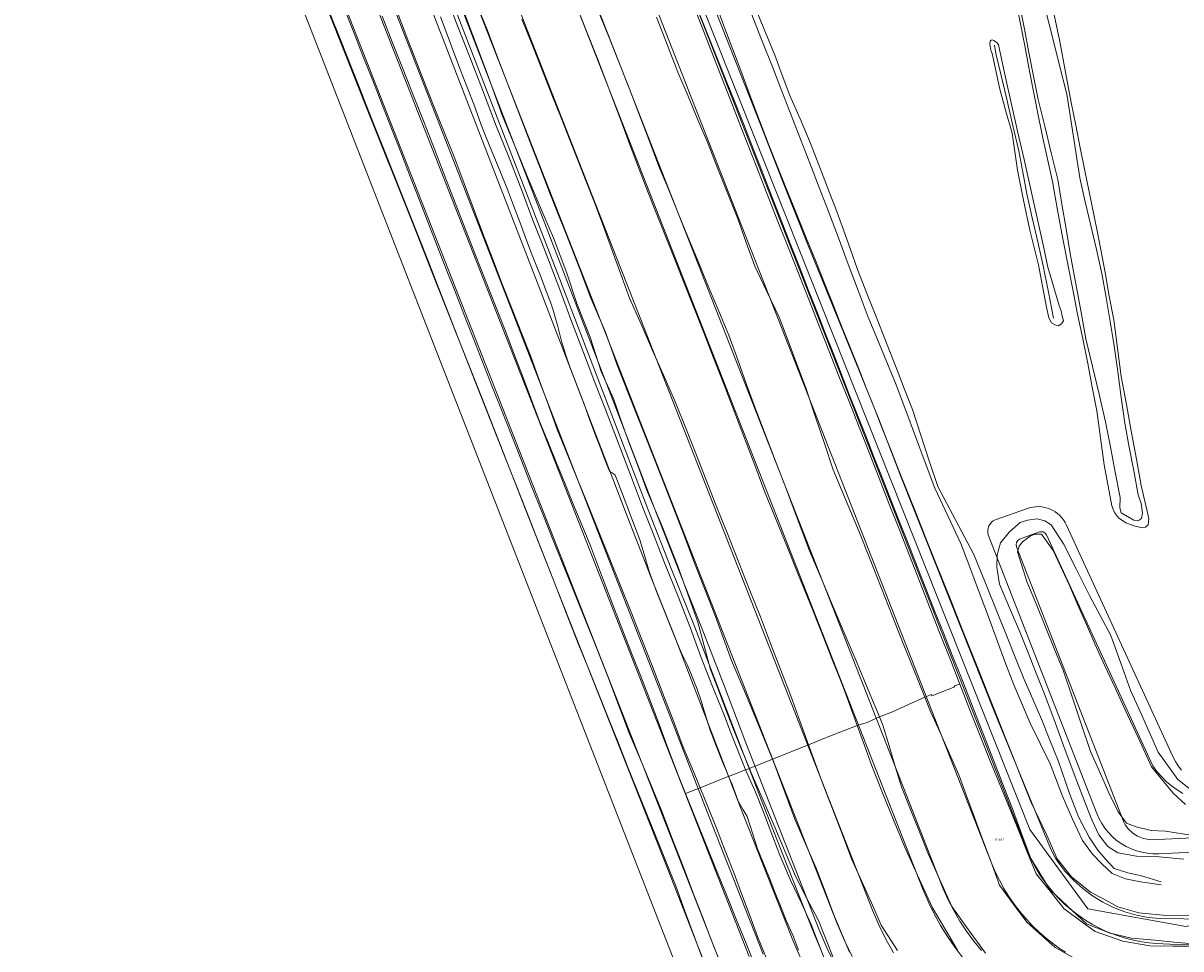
# Model space of a CAD drawing. Header units: metres. Extents: x 250001 to 257773, y 598992 to 609118.
# Tile 319 of 656: x 254521 to 254705, y 601152 to 601299. Entities that reach past the tile are written whole.
import ezdxf
from ezdxf.enums import TextEntityAlignment as Align
from ezdxf.lldxf.tags import DXFTag

# ---------------------------------------------------------------- set-up
doc = ezdxf.new("R2010")
doc.units = ezdxf.units.M
for name, color, linetype, lineweight in [('B-WE-GR-BOUWLAND-GV', 252, 'Continuous', 13), ('B-WE-GR-GRAS-GV', 252, 'Continuous', 13), ('B-WE-GW-GRONDWERKLIJN_KRUIN-G', 252, 'Continuous', 18), ('B-WE-GW-GRONDWERKLIJN_TEEN-G', 90, 'Continuous', 18), ('B-WE-GW-TALUD_KRUIN-G', 252, 'Continuous', 18), ('B-WE-GW-WATERGANG_BODEM-G', 252, 'Continuous', 18), ('B-WE-GW-WATERGANG_INSTEEK-G', 90, 'Continuous', 18), ('B-WE-GW-WATERGANG_WATERLIJN-G', 252, 'Continuous', 18), ('B-WE-IE-TERREINAFSCHEIDING_KUNSTMATIG_HEKWERK-G', 252, 'IE-TERREINAFSCHEIDING-KUNSTMATIG', 18), ('B-WE-KG-GRENS_PERCEEL-G', 150, 'KG-PERCEEL', 18), ('B-WE-KG-GRENS_PERCEEL-S', 150, 'Continuous', 25), ('B-WE-OG-WATER-GV', 252, 'Continuous', 18), ('B-WE-OG-WATER_SLOOT-GV', 252, 'Continuous', 18), ('B-WE-OG-WEG_ONVERHARD-G', 252, 'Continuous', 18), ('B-WE-VH-VERHARDING_GRASBETONSTEEN-GV', 252, 'Continuous', 18), ('X-XX-AL-REFERENTIE-G', 7, 'Continuous', 18)]:
    doc.layers.add(name, color=color, linetype=linetype, lineweight=lineweight)
doc.styles.add('NLCS-ISO', font='NLCS-ISO.ttf')
doc.styles.get("Standard").update_dxf_attribs({"font": 'NLCS-ISO.ttf'})
doc.linetypes.add('IE-TERREINAFSCHEIDING-KUNSTMATIG', pattern='A,4,[82,NLCS.shx,S=0.75,R=90,X=0,Y=0],4,-2', length=10)
tags = doc.linetypes.add('KG-PERCEEL', pattern='A,5.5,-2,["P",Standard,S=1.8,R=0,X=-0.5,Y=-0.9],-2,5.5,-2,[5,NLCS.SHX,S=0.75,R=0,X=0,Y=0],-2', length=19).pattern_tags.tags
tags[6] = DXFTag(74, 10)

# ---------------------------------------------------------------- blocks, each defined once
blk = doc.blocks.new('SKG-PERCEELNUMMER-SO')
at = {"style": 'NLCS-ISO', "oblique": 10, "flags": 1}
blk.add_attdef('GEMEENTECODE', text='', height=1.8, dxfattribs=at).set_placement((0, 2.55), align=Align.MIDDLE_CENTER)
at = {"style": 'NLCS-ISO', "oblique": 10}
blk.add_attdef('SECTIE', text='', height=1.8, dxfattribs=at).set_placement((-0.5, 0), align=Align.MIDDLE_RIGHT)
blk.add_attdef('PERCEELNUMMER', text='', height=1.8, dxfattribs=at).set_placement((0.5, 0), align=Align.MIDDLE_LEFT)
blk = doc.blocks.new('BS2021-132-Xref-KAD-20210617')
at = {"layer": 'B-WE-KG-GRENS_PERCEEL-G', "flags": 128}
for points in [[(254561.45, 601499.009), (254570.113, 601456.102), (254574.256, 601440.507), (254624.049, 601313.835), (254680.934, 601170.803), (254690.139, 601158.223), (254705.651, 601155.41), (254710.427, 601156.428), (254755.751, 601149.879), (254782.74, 601129.041), (254796.087, 601099.845), (254820.389, 600959.644)], [(254801.776, 600858.814), (254762.397, 600852.866), (254756.258, 600895.412), (254750.533, 600937.557), (254737.32, 601022.067), (254727.452, 601078.516), (254725.453, 601090.494), (254720.35, 601094.385), (254648.891, 601095.128), (254644.605, 601098.718), (254496.87, 601477.198)]]:
    blk.add_lwpolyline(points, dxfattribs=at)
at = {"layer": 'B-WE-KG-GRENS_PERCEEL-S', "xscale": 0.2, "yscale": 0.2, "zscale": 0.2}
blk.add_blockref('SKG-PERCEELNUMMER-SO', (254675.864, 601169.198), dxfattribs=at).add_auto_attribs({'PERCEELNUMMER': '607', 'SECTIE': 'M'})
blk = doc.blocks.new('BS2021-132-Xref-inmeting-2d-20210906')
at = {"layer": 'B-WE-GW-GRONDWERKLIJN_KRUIN-G'}
for points in [[(254612.45, 601300.75), (254614.11, 601296.62), (254615.76, 601292.49), (254617.42, 601288.36), (254618.99, 601284.23), (254620.55, 601280.1), (254622.12, 601275.97), (254623.66, 601272.21), (254625.2, 601268.45), (254626.75, 601264.69), (254628.26, 601261.05), (254629.77, 601257.41), (254631.5, 601253.26), (254633.23, 601249.11), (254634.65, 601245.21), (254636.07, 601241.31), (254637.49, 601237.41), (254639.12, 601233.16), (254640.75, 601228.9), (254642.38, 601224.64), (254643.6, 601221.4), (254644.81, 601218.16), (254646.03, 601214.92), (254647.92, 601210.48), (254649.8, 601206.04), (254651.68, 601201.6), (254653.57, 601197.16), (254655.33, 601192.9), (254657.1, 601188.64), (254657.65, 601187.3), (254658.64, 601184.05), (254659.62, 601180.79), (254660.61, 601177.54), (254662.04, 601173.97), (254663.47, 601170.4), (254664.9, 601166.83), (254666.74, 601162.72), (254668.58, 601158.6), (254671.24, 601154.91), (254673.9, 601151.21)], [(254669.46, 601151.67), (254667.5, 601155.03), (254665.54, 601158.4), (254664.05, 601161.63), (254662.56, 601164.85), (254661.07, 601168.08), (254659.34, 601172.35), (254657.61, 601176.61), (254655.88, 601180.88), (254654.72, 601184.08), (254653.56, 601187.28), (254652.4, 601190.48), (254651.24, 601193.67), (254649.53, 601198), (254647.81, 601202.34), (254646.09, 601206.68), (254644.31, 601211.06), (254642.53, 601215.44), (254640.74, 601219.83), (254638.96, 601224.21), (254637.34, 601228.5), (254635.71, 601232.79), (254634.09, 601237.07), (254632.47, 601241.36), (254630.84, 601245.49), (254629.21, 601249.63), (254627.58, 601253.76), (254625.96, 601257.89), (254624.48, 601261.6), (254623, 601265.32), (254621.53, 601269.03), (254620.05, 601272.74), (254618.79, 601276.08), (254617.53, 601279.41), (254616.27, 601282.75), (254615.01, 601286.08), (254613.75, 601289.42), (254612.49, 601292.75), (254610.68, 601297.27), (254608.87, 601301.78)], [(254628.36, 601300.64), (254629.83, 601296.95), (254631.3, 601293.26), (254632.77, 601289.57), (254634.24, 601285.88), (254635.71, 601282.19), (254637.18, 601278.5), (254638.63, 601274.78), (254640.08, 601271.06), (254641.53, 601267.34), (254642.98, 601263.62), (254644.43, 601259.9), (254645.88, 601256.18), (254647.17, 601252.89), (254648.46, 601249.6), (254649.76, 601246.3), (254651.05, 601243.01), (254652.34, 601239.72), (254653.64, 601236.42), (254654.93, 601233.13), (254656.22, 601229.84), (254657.52, 601226.54), (254658.91, 601223.03), (254660.3, 601219.51), (254661.69, 601216), (254663.08, 601212.48), (254664.47, 601208.96), (254665.86, 601205.45), (254667.25, 601201.93), (254668.65, 601198.42), (254670.04, 601194.9), (254671.42, 601191.38), (254672.8, 601187.86), (254674.18, 601184.35), (254675.56, 601180.83), (254676.94, 601177.31), (254678.32, 601173.79), (254679.7, 601170), (254681.09, 601166.21), (254684.12, 601161.29), (254686.92, 601158.64), (254689.94, 601155.86), (254693.69, 601154.37), (254697.05, 601153.57), (254700.75, 601153.24), (254704.27, 601152.92), (254707.79, 601152.61)], [(254652.37, 601151.34), (254649.9, 601157.27), (254648.49, 601160.97), (254647.09, 601164.67), (254645.4, 601168.55), (254643.7, 601172.43), (254642.13, 601176.72), (254640.56, 601181.01), (254640.18, 601181.92), (254638.85, 601185.14), (254637.53, 601188.37), (254635.61, 601192.97), (254633.69, 601197.57), (254632.4, 601201.06), (254631.11, 601204.55), (254629.38, 601208.99), (254627.64, 601213.42), (254626.41, 601216.69), (254625.17, 601219.95), (254623.07, 601225.41), (254621.54, 601229.28), (254620.01, 601233.15), (254618.69, 601236.48), (254617.37, 601239.81), (254615.5, 601244.5), (254613.71, 601249.59), (254611.39, 601254.97), (254609.59, 601259.73), (254607.4, 601265.24), (254606.1, 601268.55), (254604.8, 601271.86), (254603.39, 601275.47), (254601.98, 601279.09), (254599.69, 601284.99), (254598.37, 601288.43), (254597.05, 601291.87), (254594.89, 601297.65), (254593.57, 601300.82)], [(254701.74, 601162.04), (254698.48, 601162.48), (254696.12, 601162.97), (254693.99, 601163.84), (254692.36, 601165.38), (254690.88, 601166.91), (254689.27, 601169.04), (254687.68, 601172.44), (254686.12, 601176.1), (254684.14, 601181.22), (254682.58, 601184.43), (254681.02, 601187.64), (254678.39, 601193.69), (254676.99, 601197.43), (254675.6, 601201.16), (254674.21, 601204.9), (254672.81, 601208.63), (254671.42, 601212.37), (254670.02, 601216.11), (254667.95, 601220.48), (254665.88, 601224.85), (254664.35, 601228.95), (254662.82, 601233.05), (254661.3, 601237.15), (254659.77, 601241.24), (254658.28, 601244.82), (254656.79, 601248.39), (254655.3, 601251.96), (254653.74, 601256.15), (254652.18, 601260.33), (254650.62, 601264.51), (254649.06, 601268.69), (254647.57, 601272.51), (254646.09, 601276.32), (254644.61, 601280.14), (254643.12, 601283.95), (254641.64, 601287.77), (254640.15, 601291.58), (254638.43, 601295.92), (254636.71, 601300.25)], [(254680.49, 601210.09), (254681.93, 601206.54), (254683.38, 601202.99), (254684.82, 601199.44), (254686.27, 601195.9), (254687.71, 601191.65), (254689.15, 601187.4), (254690.58, 601183.15), (254692.03, 601179.86), (254693.47, 601176.58), (254694.92, 601173.6), (254696.26, 601171.82), (254697.8, 601171.2), (254700.18, 601170.63), (254702.44, 601170.54), (254707.13, 601169.78)], [(254705.61, 601174.73), (254703.66, 601176.56), (254700.22, 601180.74), (254698.14, 601185.24), (254696.06, 601189.74), (254694.45, 601193.22), (254692.85, 601196.7), (254691.24, 601200.18), (254689.9, 601203.26), (254688.56, 601206.35), (254687.21, 601209.44), (254684.64, 601214.98), (254682.79, 601217.56), (254681.78, 601217.56), (254681.05, 601217.32), (254679.79, 601216.35), (254679.25, 601215.68), (254678.97, 601214.76), (254680.49, 601210.09)]]:
    blk.add_lwpolyline(points, dxfattribs=at)
at = {"layer": 'B-WE-GW-GRONDWERKLIJN_TEEN-G'}
for points in [[(254621.77, 601299.49), (254623.48, 601295.13), (254625.19, 601290.77), (254626.78, 601286.98), (254628.36, 601283.19), (254629.95, 601279.4), (254631.51, 601275.45), (254633.08, 601271.5), (254634.65, 601267.54), (254636, 601263.79), (254637.34, 601260.03), (254639.28, 601255.99), (254641.22, 601251.95), (254642.63, 601248.22), (254644.04, 601244.49), (254645.46, 601240.77), (254646.9, 601236.44), (254648.34, 601232.1), (254649.78, 601227.77), (254651.16, 601224.5), (254652.53, 601221.24), (254653.9, 601217.97), (254655.65, 601213.54), (254657.39, 601209.12), (254659.13, 601204.69), (254660.87, 601200.27), (254662.59, 601196), (254664.32, 601191.74), (254665.22, 601189.49), (254666.72, 601186.14), (254668.21, 601182.78), (254669.7, 601179.43), (254670.92, 601176.13), (254672.14, 601172.84), (254673.36, 601169.54), (254674.75, 601165.76), (254676.13, 601161.98), (254678.31, 601159.04), (254680.48, 601156.1), (254684.97, 601152.12), (254690.74, 601148.9)], [(254659.96, 601151.64), (254657.39, 601155.66), (254655.83, 601159.16), (254654.27, 601162.66), (254652.71, 601166.17), (254651.18, 601170.12), (254649.66, 601174.08), (254648.13, 601178.04), (254645.87, 601184.21), (254644.49, 601188), (254643.1, 601191.79), (254641.48, 601196.02), (254639.87, 601200.25), (254638.26, 601204.49), (254636.49, 601208.93), (254634.73, 601213.36), (254632.97, 601217.8), (254631.2, 601222.24), (254629.61, 601226.29), (254628.01, 601230.33), (254626.42, 601234.38), (254624.82, 601238.42), (254622.99, 601242.56), (254621.16, 601246.69), (254619.33, 601250.82), (254617.49, 601254.96), (254616.12, 601258.74), (254614.74, 601262.52), (254613.36, 601266.3), (254611.98, 601270.09), (254610.65, 601273.45), (254609.32, 601276.81), (254607.99, 601280.17), (254606.66, 601283.53), (254605.32, 601286.89), (254603.99, 601290.26), (254602.23, 601294.71), (254600.47, 601299.16)], [(254631.07, 601301.83), (254632.48, 601298.09), (254633.88, 601294.35), (254635.29, 601290.6), (254636.7, 601286.86), (254638.1, 601283.11), (254639.51, 601279.37), (254641.01, 601275.66), (254642.51, 601271.94), (254644.02, 601268.23), (254645.52, 601264.52), (254647.03, 601260.8), (254648.53, 601257.09), (254649.83, 601253.82), (254651.12, 601250.55), (254652.42, 601247.28), (254653.72, 601244.01), (254655.01, 601240.74), (254656.31, 601237.47), (254657.61, 601234.2), (254658.9, 601230.93), (254660.2, 601227.66), (254661.61, 601224.12), (254663.02, 601220.58), (254664.43, 601217.05), (254665.85, 601213.51), (254667.26, 601209.97), (254668.67, 601206.43), (254670.08, 601202.9), (254671.5, 601199.36), (254672.91, 601195.82), (254674.29, 601192.36), (254675.66, 601188.9), (254677.04, 601185.43), (254678.42, 601181.97), (254679.79, 601178.51), (254681.17, 601175.05), (254683.6, 601169.98), (254685.26, 601166.14), (254687.56, 601163.28), (254690.56, 601160.86), (254692.4, 601159.93), (254694.87, 601158.54), (254698.21, 601157.59), (254702.59, 601157.19), (254707.67, 601157.23)], [(254649.89, 601150.26), (254647.44, 601156.36), (254645.61, 601159.88), (254643.79, 601163.4), (254642.18, 601167.27), (254640.56, 601171.14), (254638.69, 601175.45), (254636.81, 601179.77), (254636.52, 601180.47), (254635.22, 601183.64), (254633.91, 601186.81), (254632.72, 601189.92), (254631.54, 601193.04), (254630.35, 601196.16), (254629.33, 601199.91), (254628.32, 601203.65), (254626.73, 601208.08), (254625.15, 601212.5), (254623.9, 601215.73), (254622.65, 601218.96), (254620.33, 601224.41), (254618.87, 601228.27), (254617.41, 601232.13), (254616.21, 601235.53), (254615.01, 601238.93), (254613.01, 601243.33), (254611.28, 601248.79), (254609.18, 601254.13), (254607.56, 601258.94), (254605.45, 601264.52), (254604.08, 601267.7), (254602.7, 601270.88), (254601.19, 601274.54), (254599.68, 601278.21), (254597.35, 601283.96), (254596.08, 601287.47), (254594.81, 601290.97), (254592.64, 601296.73), (254591.39, 601299.97)], [(254701.76, 601162.48), (254698.66, 601163.46), (254696.48, 601163.92), (254694.31, 601164.62), (254693.01, 601166.04), (254691.71, 601167.54), (254690.32, 601169.56), (254688.67, 601172.79), (254687.24, 601176.52), (254685.47, 601181.57), (254684.12, 601184.93), (254682.78, 601188.29), (254681.42, 601191.42), (254680.07, 601194.56), (254678.63, 601198.11), (254677.19, 601201.67), (254675.74, 601205.23), (254673.91, 601209.79), (254672.07, 601214.36), (254670.16, 601217.95), (254668.25, 601221.53), (254666.34, 601225.12), (254665, 601229.18), (254663.66, 601233.24), (254662.33, 601237.3), (254661.04, 601240.64), (254659.75, 601243.98), (254658.46, 601247.32), (254656.85, 601251.38), (254655.24, 601255.44), (254653.64, 601259.5), (254652.52, 601262.65), (254651.4, 601265.79), (254650.27, 601268.93), (254648.9, 601272.5), (254647.52, 601276.07), (254646.15, 601279.64), (254644.53, 601283.36), (254642.91, 601287.08), (254641.72, 601290.27), (254640.54, 601293.45), (254639.06, 601297.03), (254637.59, 601300.61)], [(254708.26, 601175.72), (254704.39, 601178.74), (254701.28, 601183.03), (254699.84, 601186.26), (254698.4, 601189.49), (254696.96, 601192.72), (254695.36, 601197.14), (254693.76, 601201.55), (254692.09, 601204.71), (254690.42, 601207.86), (254688.36, 601211.96), (254686.3, 601216.06), (254684.34, 601219.06), (254683.34, 601219.71), (254682.12, 601220.01), (254680.58, 601219.78), (254679.4, 601219.44), (254677.71, 601217.92), (254676.3, 601216.22), (254675.75, 601214.3), (254675.72, 601212.34), (254676.11, 601209.68), (254677.74, 601205.89), (254679.36, 601202.1), (254680.61, 601198.95), (254681.86, 601195.8), (254683.12, 601192.65), (254684.73, 601188.3), (254686.35, 601183.94), (254687.96, 601179.58), (254689.36, 601175.96), (254690.76, 601172.34), (254691.88, 601169.93), (254693.29, 601168.1), (254694.88, 601167.12), (254697.82, 601166.57), (254701.42, 601166.45), (254705.32, 601166.08)]]:
    blk.add_lwpolyline(points, dxfattribs=at)
at = {"layer": 'B-WE-GW-WATERGANG_BODEM-G'}
blk.add_lwpolyline([(254684.68, 601251.79), (254683.88, 601255.93), (254683.08, 601260.08), (254682.21, 601263.88), (254681.33, 601267.69), (254680.46, 601271.5), (254679.82, 601274.91), (254679.19, 601278.32), (254678.22, 601282.51), (254677.25, 601286.71), (254676.39, 601290.21), (254675.53, 601293.72), (254675.34, 601295.02)], dxfattribs=at)
at = {"layer": 'B-WE-GW-WATERGANG_INSTEEK-G'}
for points in [[(254678.65, 601302.39), (254679.45, 601298.43), (254680.18, 601294.68), (254680.9, 601290.93), (254681.63, 601287.19), (254682.35, 601283.44), (254683.08, 601280.11), (254683.82, 601276.78), (254684.55, 601273.45), (254685.35, 601268.9), (254686.15, 601264.35), (254686.94, 601260.35), (254687.73, 601256.34), (254688.52, 601252.43), (254689.32, 601248.51), (254690.12, 601244.6), (254690.83, 601240.86), (254691.54, 601237.12), (254692.13, 601232.83), (254692.72, 601228.54), (254693.94, 601222.05), (254694.35, 601221.03), (254695, 601220.16), (254696.15, 601219.38), (254697.44, 601218.89), (254698.82, 601218.57), (254699.28, 601218.69), (254699.7, 601219.05), (254699.8, 601220.03), (254699.56, 601221.23), (254698.61, 601225.31), (254697.84, 601229.47), (254697.07, 601233.64), (254696.24, 601238.09), (254695.41, 601242.54), (254694.82, 601247.03), (254694.23, 601251.51), (254693.54, 601255.28), (254692.86, 601259.04), (254691.64, 601265.38), (254690.65, 601270.26), (254689.65, 601275.15), (254688.93, 601278.75), (254688.21, 601282.35), (254687.49, 601285.95), (254686.6, 601290.78), (254685.7, 601295.61), (254684.79, 601299.83)], [(254570.03, 601300.11), (254571.74, 601295.8), (254573.44, 601291.48), (254574.75, 601288.18), (254576.06, 601284.89), (254577.37, 601281.59), (254578.68, 601278.28), (254579.99, 601274.97), (254581.3, 601271.65), (254582.73, 601268.05), (254584.15, 601264.45), (254585.58, 601260.85), (254587.28, 601256.5), (254588.99, 601252.16), (254590.69, 601247.82), (254592.1, 601244.19), (254593.52, 601240.56), (254594.93, 601236.93), (254596.47, 601233.07), (254598, 601229.21), (254599.53, 601225.35), (254601.11, 601221.31), (254602.69, 601217.27), (254604.28, 601213.23), (254606.02, 601208.82), (254607.76, 601204.42), (254609.5, 601200.01), (254611.09, 601196.04), (254612.69, 601192.07), (254614.28, 601188.11), (254615.74, 601184.45), (254617.2, 601180.8), (254618.66, 601177.14), (254620.13, 601173.49), (254621.71, 601169.56), (254623.29, 601165.63), (254624.88, 601161.7), (254626.24, 601158.01), (254627.59, 601154.32), (254628.95, 601150.64)], [(254639.24, 601150.37), (254637.79, 601153.82), (254636.55, 601157.15), (254635.31, 601160.49), (254634.07, 601163.82), (254632.67, 601167.4), (254631.27, 601170.98), (254629.87, 601174.56), (254628.68, 601177.42), (254627.36, 601180.63), (254626.03, 601183.84), (254624.4, 601188.09), (254622.77, 601192.34), (254621.15, 601196.59), (254619.45, 601200.91), (254617.75, 601205.23), (254616.05, 601209.54), (254614.29, 601213.87), (254612.54, 601218.2), (254610.78, 601222.52), (254609.2, 601226.41), (254607.62, 601230.29), (254606.05, 601234.18), (254604.65, 601238.02), (254603.26, 601241.87), (254601.86, 601245.72), (254600.34, 601249.6), (254598.82, 601253.47), (254597.3, 601257.35), (254595.78, 601261.22), (254594.29, 601265.18), (254592.8, 601269.14), (254591.3, 601273.1), (254589.81, 601277.06), (254588.4, 601280.61), (254586.98, 601284.17), (254585.57, 601287.73), (254584.15, 601291.29), (254582.39, 601295.89), (254580.62, 601300.49)], [(254683.58, 601253.53), (254682.96, 601256.88), (254682.33, 601260.23), (254680.95, 601265.73), (254679.96, 601270.48), (254678.97, 601275.24), (254678.12, 601281.11), (254677.16, 601284.6), (254676.2, 601288.09), (254674.95, 601293.7), (254674.75, 601294.25), (254674.64, 601294.88), (254674.63, 601295.3), (254674.68, 601295.66), (254674.82, 601295.83), (254674.98, 601295.87), (254675.22, 601295.78), (254675.47, 601295.63), (254675.79, 601295.39), (254675.99, 601295.08), (254676.24, 601293.88), (254677.1, 601289.89), (254677.96, 601285.89), (254678.99, 601281.42), (254680.02, 601276.95), (254680.76, 601273.61), (254681.5, 601270.26), (254682.24, 601266.92), (254683.03, 601263.4), (254683.81, 601259.88), (254685.61, 601253.78), (254685.93, 601252.93), (254686.08, 601252.12), (254686.28, 601251.36), (254685.98, 601250.89), (254685.41, 601250.59), (254684.95, 601250.72), (254684.36, 601251.06), (254683.94, 601251.85), (254683.58, 601253.53)]]:
    blk.add_lwpolyline(points, dxfattribs=at)
at = {"layer": 'B-WE-GW-WATERGANG_WATERLIJN-G'}
for points in [[(254679.36, 601301.27), (254680.09, 601297.56), (254680.81, 601293.85), (254681.54, 601290.15), (254682.27, 601286.44), (254683.3, 601282.21), (254684.34, 601277.98), (254685.38, 601273.75), (254686.03, 601269.84), (254686.69, 601265.92), (254687.34, 601262.01), (254688.17, 601257.51), (254689, 601253), (254689.83, 601248.5), (254690.87, 601244.13), (254691.91, 601239.76), (254692.95, 601235.39), (254693.71, 601231.39), (254694.48, 601227.39), (254695.24, 601223.38), (254695.19, 601221.73), (254695.42, 601220.95), (254696.43, 601220.38), (254697.4, 601219.82), (254698.18, 601219.73), (254698.65, 601220.06), (254698.77, 601220.89), (254698.58, 601222.41), (254698.12, 601223.82), (254697.4, 601227.6), (254696.69, 601231.38), (254695.97, 601235.16), (254695.42, 601239.25), (254694.87, 601243.34), (254694.32, 601247.42), (254693.67, 601251.24), (254693.02, 601255.05), (254692.37, 601258.87), (254691.49, 601262.66), (254690.61, 601266.45), (254689.73, 601270.23), (254688.85, 601274.02), (254688.17, 601278.45), (254687.49, 601282.87), (254686.81, 601287.29), (254685.61, 601292.01), (254684.41, 601296.72), (254683.22, 601301.44)], [(254578.3, 601299.61), (254579.97, 601295.4), (254581.63, 601291.19), (254583.3, 601286.99), (254584.97, 601282.78), (254586.6, 601278.54), (254588.24, 601274.3), (254589.87, 601270.06), (254591.5, 601265.82), (254593.09, 601261.79), (254594.68, 601257.77), (254596.26, 601253.74), (254597.85, 601249.71), (254599.19, 601246.18), (254600.53, 601242.64), (254601.87, 601239.11), (254603.21, 601235.57), (254604.56, 601232.27), (254605.91, 601228.96), (254607.26, 601225.66), (254608.6, 601222.35), (254609.95, 601219.04), (254611.3, 601215.74), (254613.09, 601211.07), (254614.87, 601206.4), (254616.65, 601201.73), (254617.94, 601198.45), (254619.23, 601195.18), (254620.52, 601191.9), (254622.08, 601187.74), (254623.64, 601183.58), (254625.2, 601179.42), (254626.38, 601176.49), (254628.03, 601172.42), (254629.67, 601168.35), (254631.31, 601164.28), (254632.87, 601160.44), (254634.43, 601156.59), (254635.98, 601152.74), (254637.54, 601148.89)], [(254631.76, 601149.97), (254630.4, 601153.47), (254629.05, 601156.96), (254627.7, 601160.45), (254625.99, 601164.91), (254624.27, 601169.36), (254622.56, 601173.82), (254620.87, 601177.9), (254619.17, 601181.99), (254617.47, 601186.07), (254615.77, 601190.54), (254614.06, 601195.01), (254612.35, 601199.47), (254610.7, 601203.54), (254609.05, 601207.6), (254607.4, 601211.66), (254605.58, 601216.19), (254603.76, 601220.72), (254601.95, 601225.26), (254600.37, 601229.27), (254598.79, 601233.28), (254597.2, 601237.28), (254595.71, 601241.08), (254594.22, 601244.87), (254592.73, 601248.66), (254591.24, 601252.45), (254589.86, 601255.99), (254588.48, 601259.53), (254587.1, 601263.07), (254585.71, 601266.61), (254584.26, 601270.35), (254582.81, 601274.08), (254581.36, 601277.82), (254579.91, 601281.55), (254578.36, 601285.49), (254576.81, 601289.43), (254575.26, 601293.37), (254573.71, 601297.32), (254572.29, 601300.88)]]:
    blk.add_lwpolyline(points, dxfattribs=at)
at = {"layer": 'B-WE-IE-TERREINAFSCHEIDING_KUNSTMATIG_HEKWERK-G'}
for points in [[(254627.31, 601302.17), (254628.85, 601298.25), (254630.39, 601294.32), (254631.92, 601290.4), (254633.46, 601286.47), (254635, 601282.54), (254636.53, 601278.62), (254638.07, 601274.69), (254639.61, 601270.77), (254641.14, 601266.84), (254642.74, 601262.8), (254644.33, 601258.77), (254645.92, 601254.73), (254647.52, 601250.69), (254649.11, 601246.65), (254650.7, 601242.61), (254652.3, 601238.58), (254653.89, 601234.54), (254655.48, 601230.5), (254657.08, 601226.43), (254658.67, 601222.35), (254660.27, 601218.28), (254661.87, 601214.21), (254663.46, 601210.13), (254665.06, 601206.06), (254666.65, 601201.99), (254668.25, 601197.91), (254669.84, 601193.84), (254671.5, 601189.61), (254673.16, 601185.38), (254674.63, 601181.78), (254676.09, 601178.17), (254677.56, 601174.57), (254679.02, 601170.97), (254680.49, 601167.37), (254681.95, 601163.77), (254684.15, 601161.03), (254686.34, 601158.29), (254689.45, 601155.97), (254691.3, 601154.66), (254695.68, 601153.11), (254699.95, 601152.37), (254703.59, 601152.33), (254707.22, 601152.3)], [(254669.84, 601193.84), (254668.97, 601193.53), (254669.04, 601193.38), (254665.43, 601191.98), (254665.35, 601192.19), (254664.32, 601191.74), (254661.73, 601190.62), (254659.18, 601189.44), (254657.1, 601188.64), (254655.15, 601187.74), (254653.56, 601187.28), (254649.11, 601185.55), (254645.87, 601184.21), (254640.18, 601181.92), (254636.64, 601180.51), (254636.52, 601180.47), (254635.91, 601180.23), (254633.21, 601179.2), (254633, 601179.12), (254628.68, 601177.42), (254626.38, 601176.49)]]:
    blk.add_lwpolyline(points, dxfattribs=at)
at = {"layer": 'B-WE-OG-WEG_ONVERHARD-G'}
for points in [[(254587.56, 601299.53), (254588.62, 601296.75), (254589.69, 601293.89), (254590.71, 601291.08), (254591.84, 601288.24), (254592.82, 601285.7), (254594, 601282.4), (254594.8, 601280.4), (254596, 601277.44), (254596.96, 601275.17), (254598.19, 601272.19), (254599.14, 601269.64), (254600.16, 601266.89), (254601.03, 601264.56), (254601.88, 601262.28), (254602.61, 601260.46), (254603.5, 601258.22), (254604.3, 601256.09), (254604.98, 601254.35), (254605.41, 601253.07), (254605.77, 601251.76), (254606.09, 601250.7), (254606.72, 601248.14), (254607.4, 601245.93), (254607.89, 601244.5), (254608.46, 601242.95), (254609.55, 601240.22), (254610.27, 601238.34), (254611.2, 601235.66), (254612.18, 601233.08), (254612.82, 601231.49), (254613.64, 601229.25), (254614.35, 601227.53), (254614.96, 601227.12), (254615.25, 601226.9), (254615.81, 601225.46), (254617.07, 601222.14), (254618.14, 601219.31), (254619.14, 601216.67), (254619.82, 601214.4), (254620.62, 601211.66), (254621.76, 601208.52), (254623.08, 601205.22), (254624.69, 601201.24), (254625.7, 601198.82), (254626.65, 601196.92), (254627.4, 601195.12), (254628.24, 601193), (254628.85, 601191.2), (254629.43, 601189.24), (254630.3, 601186.53), (254631.23, 601184.05), (254632.22, 601181.53), (254633.02, 601179.64), (254633.21, 601179.2), (254633.76, 601177.91), (254634.75, 601175.28), (254635.52, 601173.92), (254636.14, 601172.86), (254637.05, 601170.04), (254637.8, 601167.75), (254639.02, 601164.79), (254639.69, 601163.09), (254640.63, 601160.59), (254641.31, 601158.96), (254642.34, 601156.4), (254643.49, 601153.77), (254644.3, 601151.69)], [(254588.25, 601303.54), (254590.17, 601298.38), (254592.26, 601293.04), (254594.22, 601287.96), (254596.26, 601282.54), (254598.43, 601277.17), (254600.54, 601271.74), (254602.2, 601267.3), (254603.44, 601264.16), (254604.68, 601261.02), (254606.47, 601256.32), (254608.22, 601251.59), (254610.23, 601246.36), (254612.01, 601241.62), (254613.69, 601237.35), (254615.42, 601232.78), (254617.66, 601226.96), (254619.57, 601221.93), (254621.26, 601217.68), (254623.07, 601213.05), (254625.2, 601207.7), (254627.18, 601202.68), (254628.73, 601198.3), (254630.56, 601193.72), (254632.47, 601189.07), (254633.66, 601185.86), (254635.84, 601180.39), (254635.91, 601180.23), (254637.4, 601176.87), (254638.75, 601173.54), (254639.77, 601170.76), (254641.35, 601166.72), (254643.03, 601162.78), (254644.78, 601159.14), (254646.31, 601155.77), (254647.74, 601152.03), (254648.83, 601149.19)]]:
    blk.add_lwpolyline(points, dxfattribs=at)
blk = doc.blocks.new('BS2021-132-Xref-BGT-GRIJS-20210617-aangepast')
at = {"layer": 'B-WE-GR-BOUWLAND-GV', "flags": 128}
blk.add_lwpolyline([(254630.013, 601148.037), (254623.614, 601164.365), (254601.537, 601220.156), (254594.253, 601238.783), (254586.866, 601257.368), (254583.208, 601266.675), (254575.798, 601285.252), (254568.44, 601303.85), (254561.15, 601322.474), (254557.445, 601331.762), (254550.151, 601350.385), (254544.593, 601364.317), (254539.211, 601378.319), (254533.663, 601392.256), (254528.087, 601406.547), (254513.997, 601442.921)], dxfattribs=at)
at = {"layer": 'B-WE-GR-GRAS-GV', "flags": 128}
for points in [[(254571.58, 601428.796), (254674.831, 601165.608), (254675.465, 601164.114), (254676.119, 601162.772), (254676.84, 601161.464), (254677.625, 601160.194), (254678.472, 601158.965), (254679.38, 601157.78), (254680.346, 601156.642), (254681.367, 601155.553), (254682.442, 601154.517), (254683.567, 601153.536), (254684.74, 601152.612), (254685.639, 601151.965), (254686.581, 601151.339)], [(254731.391, 601152.276), (254703.15, 601152.655), (254701.022, 601152.717), (254699.834, 601152.827), (254698.654, 601152.996), (254696.902, 601153.36), (254695.751, 601153.675), (254694.618, 601154.047), (254692.956, 601154.71), (254691.878, 601155.221), (254690.827, 601155.784), (254689.805, 601156.4), (254688.333, 601157.417), (254687.396, 601158.155), (254686.497, 601158.939), (254685.638, 601159.767), (254684.822, 601160.637), (254684.05, 601161.546), (254683.325, 601162.494), (254682.648, 601163.476), (254681.727, 601165.009), (254681.177, 601166.068), (254680.454, 601167.704), (254576.796, 601431.934)], [(254552.284, 601422.462), (254656.036, 601157.991), (254657.02, 601155.686), (254658.119, 601153.432), (254659.328, 601151.237)], [(254670.31, 601150.484), (254669.048, 601152.133), (254667.871, 601153.841), (254666.784, 601155.601), (254665.784, 601157.418), (254664.875, 601159.282), (254663.996, 601161.353), (254560.343, 601425.573)], [(254560.343, 601425.573), (254663.996, 601161.353), (254664.875, 601159.282), (254665.784, 601157.418), (254666.784, 601155.601), (254667.871, 601153.841), (254669.048, 601152.133), (254670.31, 601150.484)], [(254673.267, 601151.615), (254672.059, 601153.114), (254670.927, 601154.67), (254669.875, 601156.282), (254668.904, 601157.944), (254668.018, 601159.653), (254667.218, 601161.401), (254563.142, 601426.654)], [(254563.142, 601426.654), (254667.218, 601161.401), (254668.018, 601159.653), (254668.904, 601157.944), (254669.875, 601156.282), (254670.927, 601154.67), (254672.059, 601153.114), (254673.267, 601151.615)], [(254686.581, 601151.339), (254685.639, 601151.965), (254684.74, 601152.612), (254683.567, 601153.536), (254682.442, 601154.517), (254681.367, 601155.553), (254680.346, 601156.642), (254679.38, 601157.78), (254678.472, 601158.965), (254677.625, 601160.194), (254676.84, 601161.464), (254676.119, 601162.772), (254675.465, 601164.114), (254674.831, 601165.608), (254571.58, 601428.796)], [(254543.138, 601420.119), (254555.315, 601389.225), (254569.836, 601351.956), (254584.494, 601314.739), (254606.138, 601258.777), (254620.49, 601221.44), (254624.122, 601212.117), (254627.835, 601202.832), (254631.462, 601193.519), (254635.026, 601184.175), (254638.629, 601174.846), (254646.648, 601154.54), (254647.926, 601151.541)], [(254650.12, 601149.295), (254648.836, 601151.957), (254647.579, 601154.906), (254639.56, 601175.211), (254635.957, 601184.54), (254632.394, 601193.884), (254628.766, 601203.197), (254625.053, 601212.482), (254621.421, 601221.805), (254607.069, 601259.143), (254585.425, 601315.104), (254570.767, 601352.321), (254556.245, 601389.59), (254544.073, 601420.474)], [(254544.073, 601420.474), (254556.245, 601389.59), (254570.767, 601352.321), (254585.425, 601315.104), (254607.069, 601259.143), (254621.421, 601221.805), (254625.053, 601212.482), (254628.766, 601203.197), (254632.394, 601193.884), (254635.957, 601184.54), (254639.56, 601175.211), (254647.579, 601154.906), (254648.836, 601151.957), (254650.12, 601149.295)], [(254652.788, 601150.678), (254651.559, 601153.2), (254650.37, 601156.002), (254546.686, 601420.301)], [(254546.686, 601420.301), (254650.37, 601156.002), (254651.559, 601153.2), (254652.788, 601150.678)], [(254659.328, 601151.237), (254658.119, 601153.432), (254657.02, 601155.686), (254656.036, 601157.991), (254552.284, 601422.462)], [(254531.368, 601425.432), (254539.631, 601404.556), (254552.156, 601372.655), (254562.755, 601345.506), (254573.733, 601317.587), (254594, 601265.538), (254612.358, 601218.25), (254623.318, 601190.341), (254630.546, 601171.675), (254638.681, 601151.049)], [(254644.743, 601150.087), (254643.391, 601153.261), (254635.37, 601173.568), (254631.761, 601182.915), (254628.198, 601192.256), (254624.575, 601201.559), (254620.864, 601210.839), (254617.227, 601220.175), (254602.874, 601257.513), (254581.236, 601313.46), (254570.225, 601341.365), (254559.341, 601369.323), (254548.386, 601397.247), (254540.274, 601417.825)], [(254705.207, 601176.506), (254704.272, 601177.063), (254703.386, 601177.695), (254702.555, 601178.398), (254701.785, 601179.167), (254701.081, 601179.998), (254700.448, 601180.883), (254683.603, 601217.472), (254683.364, 601217.75), (254683.041, 601217.924), (254682.676, 601217.969), (254682.494, 601217.941), (254679.288, 601216.806), (254679.015, 601216.579), (254678.838, 601216.271), (254678.781, 601215.921), (254678.849, 601215.573), (254695.854, 601171.948), (254696.069, 601171.558), (254696.6, 601170.843), (254697.249, 601170.234), (254697.995, 601169.749), (254698.816, 601169.405), (254699.685, 601169.211), (254700.129, 601169.173), (254738.971, 601171.02)]]:
    blk.add_lwpolyline(points, dxfattribs=at)
at = {"layer": 'B-WE-GW-TALUD_KRUIN-G', "flags": 128}
for points in [[(254670.31, 601150.484), (254669.048, 601152.133), (254667.871, 601153.841), (254666.784, 601155.601), (254665.784, 601157.418), (254664.875, 601159.282), (254663.996, 601161.353), (254560.343, 601425.573)], [(254563.142, 601426.654), (254667.218, 601161.401), (254668.018, 601159.653), (254668.904, 601157.944), (254669.875, 601156.282), (254670.927, 601154.67), (254672.059, 601153.114), (254673.267, 601151.615)], [(254652.788, 601150.678), (254651.559, 601153.2), (254650.37, 601156.002), (254546.686, 601420.301)]]:
    blk.add_lwpolyline(points, dxfattribs=at)
at = {"layer": 'B-WE-OG-WATER-GV', "flags": 128}
for points in [[(254631.007, 601300.773), (254638.393, 601282.187), (254642.017, 601272.869), (254645.703, 601263.579), (254653.26, 601245.057), (254656.99, 601235.774), (254660.613, 601226.433), (254667.983, 601207.863), (254675.413, 601189.277), (254684.089, 601168.054), (254684.536, 601167.139), (254685.03, 601166.248), (254685.429, 601165.601), (254686.604, 601164.095), (254687.909, 601162.701), (254689.334, 601161.429), (254690.867, 601160.29), (254692.496, 601159.293), (254694.207, 601158.446), (254695.988, 601157.755), (254697.823, 601157.226), (254699.698, 601156.864), (254701.598, 601156.671), (254731.601, 601156.293)], [(254740.205, 601168.827), (254701.341, 601166.959), (254700.45, 601166.956), (254699.563, 601167.032), (254698.686, 601167.187), (254697.826, 601167.42), (254696.99, 601167.728), (254696.185, 601168.109), (254695.417, 601168.56), (254694.692, 601169.078), (254694.016, 601169.658), (254693.395, 601170.296), (254692.832, 601170.987), (254692.334, 601171.725), (254691.903, 601172.505), (254691.543, 601173.32), (254674.358, 601217.483), (254674.289, 601217.833), (254674.284, 601218.189), (254674.342, 601218.54), (254674.462, 601218.876), (254674.639, 601219.185), (254674.868, 601219.458), (254675.142, 601219.685), (254675.453, 601219.861), (254680.55, 601221.655), (254680.992, 601221.787), (254681.444, 601221.878), (254681.903, 601221.927), (254682.364, 601221.934), (254682.824, 601221.898), (254683.278, 601221.819), (254683.724, 601221.699), (254684.156, 601221.539), (254684.572, 601221.339), (254684.968, 601221.102), (254685.34, 601220.83), (254685.685, 601220.524), (254686.001, 601220.188), (254686.284, 601219.824), (254686.533, 601219.436), (254686.745, 601219.026), (254703.627, 601182.346), (254704.014, 601181.592), (254704.463, 601180.873), (254704.972, 601180.194)]]:
    blk.add_lwpolyline(points, dxfattribs=at)
at = {"layer": 'B-WE-OG-WATER_SLOOT-GV', "flags": 128}
for points in [[(254576.796, 601431.934), (254680.454, 601167.704), (254681.177, 601166.068), (254681.727, 601165.009), (254682.648, 601163.476), (254683.325, 601162.494), (254684.05, 601161.546), (254684.822, 601160.637), (254685.638, 601159.767), (254686.497, 601158.939), (254687.396, 601158.155), (254688.333, 601157.417), (254689.805, 601156.4), (254690.827, 601155.784), (254691.878, 601155.221), (254692.956, 601154.71), (254694.618, 601154.047), (254695.751, 601153.675), (254696.902, 601153.36), (254698.654, 601152.996), (254699.834, 601152.827), (254701.022, 601152.717), (254703.15, 601152.655), (254731.391, 601152.276)], [(254731.601, 601156.293), (254701.598, 601156.671), (254699.698, 601156.864), (254697.823, 601157.226), (254695.988, 601157.755), (254694.207, 601158.446), (254692.496, 601159.293), (254690.867, 601160.29), (254689.334, 601161.429), (254687.909, 601162.701), (254686.604, 601164.095), (254685.429, 601165.601), (254685.03, 601166.248), (254684.536, 601167.139), (254684.089, 601168.054), (254675.413, 601189.277), (254667.983, 601207.863), (254660.613, 601226.433), (254656.99, 601235.774), (254653.26, 601245.057), (254645.703, 601263.579), (254642.017, 601272.869), (254638.393, 601282.187), (254631.007, 601300.773)], [(254513.997, 601442.921), (254528.087, 601406.547), (254533.663, 601392.256), (254539.211, 601378.319), (254544.593, 601364.317), (254550.151, 601350.385), (254557.445, 601331.762), (254561.15, 601322.474), (254568.44, 601303.85), (254575.798, 601285.252), (254583.208, 601266.675), (254586.866, 601257.368), (254594.253, 601238.783), (254601.537, 601220.156), (254623.614, 601164.365), (254630.013, 601148.037)], [(254638.681, 601151.049), (254630.546, 601171.675), (254623.318, 601190.341), (254612.358, 601218.25), (254594, 601265.538), (254573.733, 601317.587), (254562.755, 601345.506), (254552.156, 601372.655), (254539.631, 601404.556), (254531.368, 601425.432)], [(254632.451, 601148.249), (254518.172, 601439.545)], [(254520.814, 601445.493), (254636.493, 601150.695)], [(254636.493, 601150.695), (254520.814, 601445.493)], [(254518.172, 601439.545), (254632.451, 601148.249)], [(254704.972, 601180.194), (254704.463, 601180.873), (254704.014, 601181.592), (254703.627, 601182.346), (254686.745, 601219.026), (254686.533, 601219.436), (254686.284, 601219.824), (254686.001, 601220.188), (254685.685, 601220.524), (254685.34, 601220.83), (254684.968, 601221.102), (254684.572, 601221.339), (254684.156, 601221.539), (254683.724, 601221.699), (254683.278, 601221.819), (254682.824, 601221.898), (254682.364, 601221.934), (254681.903, 601221.927), (254681.444, 601221.878), (254680.992, 601221.787), (254680.55, 601221.655), (254675.453, 601219.861), (254675.142, 601219.685), (254674.868, 601219.458), (254674.639, 601219.185), (254674.462, 601218.876), (254674.342, 601218.54), (254674.284, 601218.189), (254674.289, 601217.833), (254674.358, 601217.483), (254691.543, 601173.32), (254691.903, 601172.505), (254692.334, 601171.725), (254692.832, 601170.987), (254693.395, 601170.296), (254694.016, 601169.658), (254694.692, 601169.078), (254695.417, 601168.56), (254696.185, 601168.109), (254696.99, 601167.728), (254697.826, 601167.42), (254698.686, 601167.187), (254699.563, 601167.032), (254700.45, 601166.956), (254701.341, 601166.959), (254740.205, 601168.827)], [(254738.971, 601171.02), (254700.129, 601169.173), (254699.685, 601169.211), (254698.816, 601169.405), (254697.995, 601169.749), (254697.249, 601170.234), (254696.6, 601170.843), (254696.069, 601171.558), (254695.854, 601171.948), (254678.849, 601215.573), (254678.781, 601215.921), (254678.838, 601216.271), (254679.015, 601216.579), (254679.288, 601216.806), (254682.494, 601217.941), (254682.676, 601217.969), (254683.041, 601217.924), (254683.364, 601217.75), (254683.603, 601217.472), (254700.448, 601180.883), (254701.081, 601179.998), (254701.785, 601179.167), (254702.555, 601178.398), (254703.386, 601177.695), (254704.272, 601177.063), (254705.207, 601176.506)]]:
    blk.add_lwpolyline(points, dxfattribs=at)
at = {"layer": 'B-WE-VH-VERHARDING_GRASBETONSTEEN-GV', "flags": 128}
for points in [[(254540.274, 601417.825), (254548.386, 601397.247), (254559.341, 601369.323), (254570.225, 601341.365), (254581.236, 601313.46), (254602.874, 601257.513), (254617.227, 601220.175), (254620.864, 601210.839), (254624.575, 601201.559), (254628.198, 601192.256), (254631.761, 601182.915), (254635.37, 601173.568), (254643.391, 601153.261), (254644.743, 601150.087)], [(254647.926, 601151.541), (254646.648, 601154.54), (254638.629, 601174.846), (254635.026, 601184.175), (254631.462, 601193.519), (254627.835, 601202.832), (254624.122, 601212.117), (254620.49, 601221.44), (254606.138, 601258.777), (254584.494, 601314.739), (254569.836, 601351.956), (254555.315, 601389.225), (254543.138, 601420.119)]]:
    blk.add_lwpolyline(points, dxfattribs=at)

msp = doc.modelspace()

# ---------------------------------------------------------------- block references
at = {"layer": 'X-XX-AL-REFERENTIE-G'}
for name in ['BS2021-132-Xref-BGT-GRIJS-20210617-aangepast', 'BS2021-132-Xref-KAD-20210617', 'BS2021-132-Xref-inmeting-2d-20210906']:
    msp.add_blockref(name, (0, 0), dxfattribs=at)

doc.saveas('drawing.dxf')
